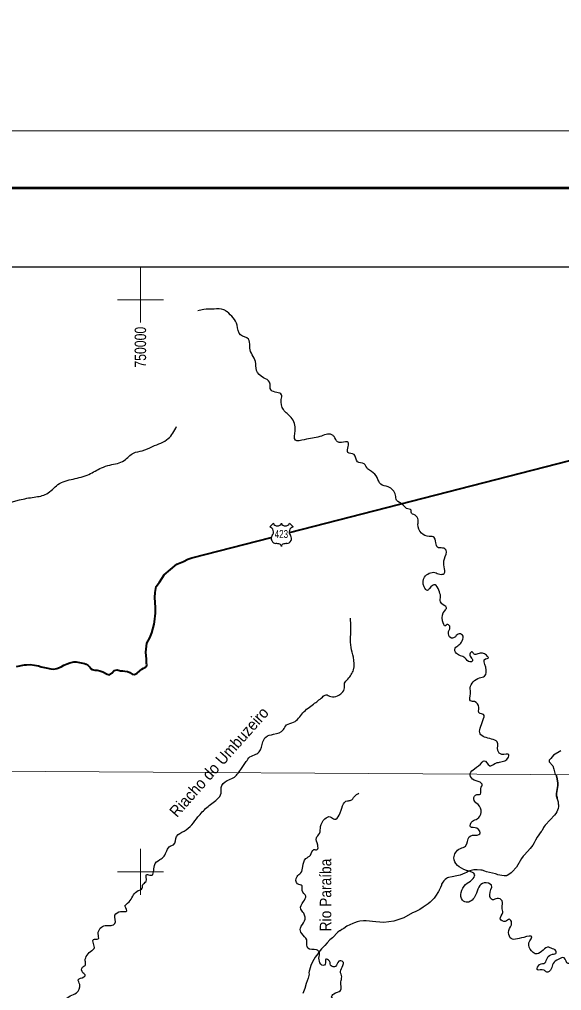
# Model space of a CAD drawing. Extents: x -1643653 to 4543381, y 1624270 to 13878484.
# Drawn here: x 744711 to 768390, y 8994810 to 9037250 of the extents above; entities that cross this region are included whole.
import ezdxf
from ezdxf.enums import TextEntityAlignment as Align

# ---------------------------------------------------------------- set-up
doc = ezdxf.new("R2010")
doc.units = 0
doc.header["$LTSCALE"] = 200
for name, color, linetype, lineweight in [('1', 7, 'Continuous', 13), ('12', 7, 'Continuous', 25), ('2', 7, 'Continuous', 13), ('24', 7, 'Continuous', 25), ('3', 7, 'Continuous', 13), ('48', 7, 'Continuous', 25), ('60', 7, 'Continuous', 13)]:
    doc.layers.add(name, color=color, linetype=linetype, lineweight=lineweight)
doc.layers.add('47', color=7, linetype='Continuous')
doc.layers.add('49', color=7, linetype='Continuous')

msp = doc.modelspace()

# ---------------------------------------------------------------- linework, layer by layer
at = {"layer": '1'}
msp.add_lwpolyline([(565303.2, 9005146.6), (664889.8, 9004806.7), (719872.1, 9004543.9), (790635.8, 9004109)], dxfattribs=at)
at = {"layer": '12', "lineweight": 40}
for points in [[(756511.8, 9014822.1), (770853.3, 9018520.5)], [(744588.3, 9008974.1), (744936.7, 9009040.3), (745017.5, 9009051.7), (745174.4, 9009054.2), (745362.1, 9009031.9), (745539.8, 9008999.3), (745661.9, 9008960.9), (745875.2, 9008913.7), (746083.4, 9008871.6), (746215.3, 9008858.5), (746346.5, 9008885.9), (746532.8, 9008954.5), (746648.2, 9009027.1), (746794.1, 9009095.2), (746910.1, 9009127.3), (747081.4, 9009180.6), (747192.9, 9009177.3), (747553.5, 9009102.2), (747629.9, 9009068.1), (747706.6, 9009018.8), (747757.8, 9008979.1), (747778.7, 9008939), (747809.8, 9008889), (747886.5, 9008834.6), (748008.4, 9008811.3), (748109.7, 9008807.9), (748221.3, 9008789.4), (748358.7, 9008746.1), (748542.5, 9008642.9), (748649.2, 9008614.3), (748744.5, 9008681.5), (748854.1, 9008799.5), (748985.4, 9008821.8), (749127.7, 9008788.7), (749223.9, 9008785.2), (749310.2, 9008771.4), (749427, 9008748), (749528.8, 9008709.2), (749641.3, 9008635.2), (749742.8, 9008621.7), (749848.4, 9008673.9), (749968.4, 9008776.9), (750063.4, 9008854.2), (750133.6, 9008900.8), (750209.1, 9008932.3), (750259.1, 9008978.6), (750278.4, 9009044.6), (750257, 9009120.1), (750254.6, 9009286.8), (750229.7, 9009599.8), (750269.6, 9009989.6), (750407.9, 9010224.2), (750495.8, 9010448), (750590.8, 9010818.6), (750616.3, 9010923.9), (750650.3, 9011304.6), (750651.7, 9011552.3), (750630.2, 9011986.6), (750642.2, 9012199), (750678.7, 9012472.5), (750822.8, 9012661.8), (751035.9, 9012978.6), (751591.1, 9013442.3), (751872.9, 9013558), (752063.8, 9013662.1), (752240.2, 9013720.5), (755713.2, 9014616.1)]]:
    msp.add_lwpolyline(points, dxfattribs=at)
at = {"layer": '12'}
for points in [[(768361.3, 9005288.4), (768042.6, 9005092.8), (767928.2, 9004954.5), (767843.2, 9004882.4), (767849.4, 9004801.6), (768008.9, 9004632.3), (768051.4, 9004491.5), (768105.7, 9004247.7)], [(768205.5, 9003185), (768237.2, 9003053.2), (768247.9, 9002969.3), (768257.9, 9002927.2), (768258.6, 9002850), (768237.4, 9002772.6), (768181.1, 9002618), (768141.5, 9002546.8), (768081.5, 9002469.1), (767888.2, 9002270.9), (767671.5, 9002032.7), (767632.9, 9001985), (767603, 9001938.6), (767539, 9001800), (767506.6, 9001760.3), (767329.8, 9001510.9), (767254.3, 9001382.1), (767198.2, 9001269.3), (767129, 9001161.4), (767018.1, 9001014.7), (766904.4, 9000881.2), (766755.8, 9000733.8), (766708.2, 9000681.1), (766633.6, 9000576.9), (766418.7, 9000208.2), (766388.8, 9000178.9), (766263.9, 9000021.7), (766192.9, 8999953.2), (766084.7, 8999875.3), (766007.8, 8999835.6), (765983.6, 8999830), (765879.6, 8999823.7), (765775.2, 8999839.4), (765607.5, 8999871.7), (765555.4, 8999890.8), (765508.2, 8999913.3), (765368.7, 8999935), (765108.4, 9000001.7), (765037.3, 9000033.7), (764929.2, 9000068.1), (764865.6, 9000077.2), (764701.8, 9000087.3), (764609.4, 9000089.2), (764560.9, 9000086.4), (764385.7, 9000048.8), (764305.3, 9000019.2), (764236.4, 8999973.6), (764167.9, 8999945.2)], [(764167.9, 8999945.2), (763957.2, 8999857.6), (763737.6, 8999802.2), (763677.8, 8999790.8), (763614.3, 8999784.6), (763455.5, 8999753.5), (763409.7, 8999736.7), (763358.6, 8999706.3), (763303, 8999659.8), (763246.2, 8999601.3), (763202.9, 8999548.3), (763148.2, 8999456.9), (763145.7, 8999422.1), (763104.5, 8999317.2), (763050, 8999204.8), (763046.2, 8999185.2), (763032.8, 8999167.4), (763021.1, 8999141.9), (762882.8, 8998932), (762827.3, 8998854.7), (762655.6, 8998678.1), (762558, 8998600.1), (762430.9, 8998509.9), (762345.4, 8998459.7), (762194.8, 8998359.2), (762059.7, 8998283.3), (761993.3, 8998256), (761886.3, 8998202.6)], [(761886.3, 8998202.6), (761506.9, 8997992.3), (761062, 8997844), (760620.6, 8997787.5), (760283.4, 8997811.2), (759862.1, 8997853.6), (759733, 8997853.7), (759573.8, 8997837.7), (759464.3, 8997809.6), (759341.6, 8997765.1), (759267.7, 8997743.8), (759016.5, 8997621), (758874, 8997525.5), (758793.6, 8997482.2), (758719.5, 8997425.9), (758690.4, 8997414.4), (758614.7, 8997355.1), (758390.9, 8997121.4), (758330.5, 8997065.5), (758274.8, 8997023.7), (758146.3, 8996889.4), (758045.1, 8996775.3), (757899.5, 8996626.6), (757793.8, 8996493.2), (757744.4, 8996414.5), (757626.8, 8996265.8), (757504.7, 8996067.5), (757436.7, 8995902.3), (757377.9, 8995697.9), (757364.3, 8995664.2), (757358.4, 8995591.1), (757364.1, 8995525.3), (757322.2, 8995349), (757280.8, 8995228.7), (757237.8, 8995120.5), (757176.2, 8994900.9), (757094.2, 8994681)]]:
    msp.add_lwpolyline(points, dxfattribs=at)
at = {"layer": '12', "lineweight": 35}
msp.add_lwpolyline([(768161.4, 9004249.7), (768202.7, 9004062.2), (768223.2, 9003873), (768221.1, 9003777.4), (768210.4, 9003688.9), (768166.6, 9003423.8), (768167.7, 9003325.6), (768193.2, 9003236.6), (768205.5, 9003185)], dxfattribs=at)
at = {"layer": '2'}
for p, q in [((750000, 9024000), (750000, 9026438.8)), ((749000, 9025000), (751000, 9025000)), ((750000, 8999000), (750000, 9001000)), ((749000, 9000000), (751000, 9000000))]:
    msp.add_line(p, q, dxfattribs=at)
at = {"layer": '24'}
for points in [[(761990.5, 9015588.2), (761820.5, 9015711.9), (761820.5, 9015804.7), (761619.6, 9015882.1), (761449.5, 9016052.2), (761186.7, 9016237.8), (761140.4, 9016454.3), (760815.8, 9016825.6), (760491.2, 9016933.8), (760336.6, 9017227.7), (760089.3, 9017490.7), (759919.2, 9017614.4), (759764.7, 9017830.9), (759471, 9017923.7), (759331.9, 9018233.1), (759053.7, 9018325.9), (759069.1, 9018588.8), (759069.1, 9018758.9), (758775.4, 9018758.9), (758605.4, 9018789.9), (758450.8, 9019021.9), (758358.1, 9019099.2), (757832.5, 9019021.9), (757152.4, 9018882.7), (756766, 9018867.2), (756750.5, 9019269.4), (756580.5, 9019857.1), (756240.4, 9020197.4), (756147.7, 9020645.9), (756163.2, 9020847), (755699.4, 9021048.1), (755637.6, 9021403.8), (755374.8, 9021589.4), (755065.7, 9021914.2), (755019.3, 9022300.9), (754772, 9022888.7), (754772, 9022981.5), (754710.2, 9023275.3), (754370.1, 9023460.9), (754215.5, 9023894), (753782.8, 9024466.3), (753643.6, 9024559.1), (753210.8, 9024590), (752762.6, 9024574.6), (752496.5, 9024513.5)], [(732283.5, 9008972.5), (732567.2, 9009114.5), (732546.9, 9009438.9), (732405.1, 9009702.6), (732486.1, 9010392.1), (732567.2, 9010615.2), (732668.5, 9010797.7), (732668.5, 9011000.5), (732465.9, 9011122.2), (732364.5, 9011446.6), (732344.3, 9011771.1), (732242.9, 9012115.9), (732445.6, 9012460.6), (732729.3, 9012643.2), (732769.9, 9013008.2), (732911.7, 9013292.1), (733296.8, 9013332.7), (733459, 9013150.2), (733803.5, 9012947.4), (734148, 9012967.6), (734472.3, 9012967.6), (734695.2, 9013190.7), (734918.2, 9013353), (735039.8, 9013373.2), (735262.7, 9013170.4), (735708.6, 9013353), (736195, 9013535.5), (736620.6, 9013860), (737127.3, 9014143.9), (737188.1, 9014164.2), (737532.6, 9014894.2), (738525.7, 9015239), (738870.3, 9015522.9), (739133.7, 9015543.2), (739275.6, 9015685.2), (739376.9, 9015705.4), (739437.8, 9015644.6), (739620.2, 9015827.1), (739802.6, 9016151.6), (740248.4, 9016476.1), (740613.2, 9016253), (741038.8, 9016029.9), (741261.8, 9015969.1), (741444.2, 9015725.7), (741768.5, 9015522.9), (742113, 9015340.4), (742477.8, 9015279.6), (742964.2, 9015502.6), (743531.7, 9015806.8), (744707.2, 9016253), (745355.7, 9016374.7), (745902.9, 9016516.6), (746389.3, 9016922.2), (747058.2, 9017165.6), (747747.2, 9017368.4), (748294.5, 9017652.3), (748659.3, 9017774), (749287.5, 9017976.8), (749692.9, 9018301.3), (750078, 9018402.7), (750523.8, 9018585.2), (751212.9, 9018930), (751577.7, 9019457.2)], [(764711, 9001606), (764819.2, 9001652.4), (764695.5, 9001899.9), (764417.3, 9001961.7), (764494.6, 9002209.2), (764711, 9002317.5), (764881, 9002595.9), (764741.9, 9002936.2), (764571.9, 9003121.8), (764633.7, 9003353.8), (764850.1, 9003400.2), (764865.6, 9003663.1), (764927.4, 9003802.3), (764834.7, 9003910.6), (764494.6, 9004049.8), (764401.8, 9004297.2), (764587.3, 9004498.3), (764927.4, 9004792.2), (765004.7, 9004854.1), (765252, 9004637.5), (765468.4, 9004730.3), (765684.8, 9004792.2), (766071.2, 9005008.7), (766086.7, 9005117), (765777.5, 9005132.5), (765607.5, 9005302.6), (765576.6, 9005673.8), (765329.3, 9005797.6), (764834.7, 9006029.6), (764958.3, 9006617.3), (764973.8, 9006880.2), (764803.7, 9006926.7), (764772.8, 9007174.1), (764587.3, 9007437.1), (764417.3, 9007468), (764417.3, 9007777.3), (764401.8, 9008040.3), (764803.7, 9008473.3), (765020.1, 9008550.7), (765082, 9008937.4), (765066.5, 9009308.6), (765190.2, 9009339.5), (765112.9, 9009463.2), (764942.8, 9009556), (764726.5, 9009525.1), (764571.9, 9009509.6), (764479.1, 9009617.9), (764386.4, 9009509.6), (764463.7, 9009339.5), (764494.6, 9009215.8), (764386.4, 9009169.4), (764170, 9009355), (763799, 9009540.6), (763737.2, 9009772.6), (763907.2, 9009911.8), (764046.3, 9010097.4), (764061.8, 9010344.9), (763876.3, 9010391.3), (763706.3, 9010236.6), (763551.7, 9010221.1), (763459, 9010499.5), (763505.3, 9010731.5), (763397.1, 9010808.9), (763319.8, 9010747), (763196.2, 9010963.6), (763288.9, 9011412.1), (763366.2, 9011535.8), (763258, 9011644.1), (763103.4, 9011798.8), (763103.4, 9012030.8), (763026.2, 9012309.2), (762871.6, 9012541.2), (762624.3, 9012386.5), (762531.5, 9012293.7), (762392.4, 9012448.4), (762407.9, 9012881.5), (762856.1, 9013082.5), (763072.5, 9013005.2), (763258, 9013036.1), (763258, 9013330), (763273.5, 9013670.3), (763350.8, 9014057), (763196.2, 9014149.8), (762964.3, 9014180.7), (762902.5, 9014381.8), (762778.8, 9014644.7), (762608.8, 9014660.2), (762268.8, 9014799.4), (762114.2, 9015186.1), (762129.6, 9015387.1), (761990.5, 9015588.2)], [(749307.8, 8998508), (749551, 8998751.4), (749895.6, 8999177.3), (750078, 8999278.7), (750098.2, 8999440.9), (750240.1, 8999582.9), (750260.4, 8999887.1), (750463.1, 8999846.5), (750604.9, 9000272.4), (750848.1, 9000536), (751030.5, 9000678), (751294, 9001124.1), (751435.9, 9001185), (751577.7, 9001550), (751902, 9001773.1), (752510, 9002401.8), (752895.1, 9002807.4), (753341, 9003172.4), (753523.4, 9003436.1), (753523.4, 9003679.4), (753786.8, 9003983.6), (754050.3, 9004105.3), (754374.6, 9004470.3), (754617.8, 9004815.1), (754779.9, 9005017.9), (755043.4, 9005139.6), (755185.3, 9005241), (755347.4, 9005687.1), (755469, 9005889.9), (755813.6, 9006011.6), (756239.2, 9006214.4), (756381, 9006417.2), (756685, 9006538.9), (757090.4, 9006944.5), (757556.5, 9007329.8), (757941.6, 9007634), (758103.7, 9007735.4), (758306.4, 9007654.3), (758610.4, 9007694.8), (758792.8, 9007816.5), (758914.4, 9008039.6), (758914.4, 9008242.4), (759056.3, 9008424.9), (759299.5, 9008830.5), (759299.5, 9009378.1), (759198.1, 9009804), (759177.9, 9010270.4), (759177.9, 9011081.6)], [(758879.2, 8993619.3), (758566.2, 8993840.3), (758621.5, 8994153.5), (758658.3, 8994300.8), (758345.4, 8994521.8), (758437.4, 8994669.2), (758731.9, 8994816.6), (758750.3, 8995184.9), (758787.1, 8995406), (758731.9, 8995645.4), (758842.3, 8995903.3), (758842.3, 8996069), (758658.3, 8996087.5), (758511, 8995866.4), (758327, 8995884.8), (758253.3, 8996087.5), (758087.7, 8996179.5), (758069.2, 8995958.5), (757977.2, 8995903.3), (757811.6, 8996087.5), (757811.6, 8996363.7), (757811.6, 8996492.7), (757682.7, 8996584.8), (757314.6, 8996658.4), (757259.3, 8996842.6), (757259.3, 8997026.8), (757038.5, 8997303.1), (756983.2, 8997542.5), (757167.3, 8997855.7), (757130.5, 8998187.2), (757001.6, 8998371.4), (757112.1, 8998702.9), (757222.5, 8998942.4), (757056.9, 8999181.8), (757056.9, 8999384.4), (756854.4, 8999476.5), (756836, 8999789.6), (757001.6, 8999955.4), (757093.7, 9000231.7), (757222.5, 9000581.7), (757425, 9000729), (757572.3, 9000968.5), (757719.5, 9000968.5), (757737.9, 9001171.1), (757682.7, 9001484.2), (757811.6, 9001668.4), (757866.8, 9001981.5), (758050.8, 9002313), (758290.1, 9002405.1), (758474.2, 9002294.6), (758676.7, 9002478.8), (759044.8, 9003105), (759192.1, 9003123.5), (759339.3, 9003289.2), (759541.8, 9003436.6)], [(771454.5, 8992786.6), (771363.4, 8992894.2), (771259, 8992936.7), (771154.7, 8992956), (771112.2, 8992994.7), (771127.6, 8993052.7), (771104.5, 8993091.4), (771004, 8993114.6), (770984.7, 8993219), (771054.2, 8993269.2), (771081.3, 8993323.4), (770961.5, 8993435.5), (770876.5, 8993423.9), (770745.1, 8993211.2), (770443.7, 8993172.6), (770227.3, 8993114.6), (770072.7, 8993110.7), (769817.6, 8993157.1), (769694, 8993307.9), (769655.3, 8993400.7), (769477.6, 8993485.8), (769338.5, 8993640.5), (769404.2, 8993733.3), (769520.1, 8993806.7), (769601.2, 8993895.7), (769833.1, 8993922.7), (770026.3, 8993980.7), (770053.4, 8994139.3), (770026.3, 8994270.7), (769918.1, 8994514.3), (769875.6, 8994672.9), (769914.3, 8995094.4), (769910.4, 8995237.4), (769910.4, 8995419.2), (769879.5, 8995477.2), (769829.2, 8995523.6), (769713.3, 8995519.7), (769655.3, 8995566.1), (769425.4, 8995635.7), (769162.7, 8995774.9), (769023.6, 8995991.4), (768760.8, 8996006.9), (768683.5, 8995991.4), (768498, 8996238.9), (768266.2, 8996177), (768018.8, 8995991.4), (767941.5, 8995759.4), (767740.6, 8995620.2), (767632.4, 8995697.6), (767323.3, 8995728.5), (767431.5, 8995945), (767663.3, 8996022.4), (767771.5, 8996238.9), (767987.9, 8996393.6), (768157.9, 8996455.5), (768142.5, 8996548.2), (767941.5, 8996656.5), (767833.3, 8996702.9), (767323.3, 8996409.1), (767014.1, 8996625.6), (766998.7, 8996981.3), (767091.4, 8997151.5), (766735.9, 8997136), (766148.5, 8997120.5), (766086.7, 8997429.9), (766210.3, 8997770.2), (766117.6, 8997924.8), (765932.1, 8997832), (765715.7, 8997940.3), (765823.9, 8998218.7), (765793, 8998435.2), (765793, 8998729.1), (765576.6, 8998837.4), (765375.7, 8998775.5), (765252, 8998992.1), (765329.3, 8999409.7), (765004.7, 8999517.9), (764772.8, 8999332.3), (764633.7, 8998976.6), (764278.2, 8998667.2), (764061.8, 8998760), (764200.9, 8999440.6), (764479.1, 8999657.1), (764602.8, 8999873.7), (764231.8, 9000059.3), (763690.8, 9000616.1), (763752.6, 9000832.6), (763969, 9001018.2), (764200.9, 9001126.5), (764355.5, 9001528.7), (764711, 9001606)], [(733215.8, 8989848.5), (733722.5, 8989807.9), (733844.1, 8989807.9), (733965.7, 8989889), (734168.3, 8989909.3), (734431.8, 8989970.2), (734634.5, 8989868.8), (734898, 8989524), (735100.6, 8989361.8), (735404.6, 8989402.3), (735668.1, 8989280.6), (735911.3, 8989037.3), (735931.6, 8988895.3), (736073.4, 8988935.9), (736276.1, 8989017), (736499, 8988854.8), (736478.8, 8988510), (736600.4, 8988408.6), (736478.8, 8988307.2), (736418, 8988226.1), (736600.4, 8988084.1), (736823.3, 8987556.8), (736985.5, 8987394.6), (737046.2, 8987333.8), (737269.2, 8987374.3), (737431.3, 8987475.7), (737897.5, 8987658.2), (738181.2, 8987861), (738465, 8988043.6), (738647.3, 8988043.6), (738687.9, 8988286.9), (738991.9, 8988510), (739275.6, 8988570.8), (739579.6, 8988530.3), (739579.6, 8988895.3), (739741.8, 8989260.4), (740025.5, 8989645.7), (740309.2, 8989828.2), (740633.5, 8989787.6), (740876.7, 8989868.8), (741018.6, 8989909.3), (741180.7, 8990254.1), (741322.6, 8990538), (741565.8, 8990740.8), (741930.6, 8990538), (742295.4, 8990923.3), (742396.8, 8991045), (742599.4, 8991045), (742862.9, 8991389.8), (743166.9, 8991795.3), (743450.7, 8991977.9), (743754.7, 8992424), (743957.3, 8992748.5), (744200.5, 8992829.6), (744322.1, 8992748.5), (744403.2, 8992931), (744261.3, 8993194.7), (744261.3, 8993539.4), (744464, 8993681.4), (744768, 8993803.1), (744950.4, 8994127.6), (745173.3, 8994289.8), (745416.6, 8994289.8), (745781.4, 8994127.6), (746125.9, 8994066.7), (746429.9, 8994269.5), (746571.8, 8994188.4), (746693.4, 8994370.9), (747200.1, 8994715.7), (747341.9, 8995080.7), (747281.1, 8995283.5), (747524.3, 8995405.2), (747585.1, 8995466), (747483.8, 8995587.7), (747463.5, 8995831.1), (747585.1, 8995912.2), (747585.1, 8996115), (747666.2, 8996358.3), (747868.9, 8996561.1), (747970.2, 8996642.3), (747949.9, 8997047.9), (748152.6, 8997068.1), (748152.6, 8997291.2), (748456.6, 8997656.3), (748720.1, 8997656.3), (748882.2, 8997737.4), (748882.2, 8998102.4), (749125.4, 8998264.7), (749307.8, 8998264.7), (749368.6, 8998264.7), (749307.8, 8998508)]]:
    msp.add_spline(points, degree=3, dxfattribs=at)
at = {"layer": '3'}
msp.add_lwpolyline([(842807.3, 9032387.8), (842807.3, 8883887.8), (553961.7, 8883887.8), (553961.7, 9032387.8)], close=True, dxfattribs=at)
at = {"layer": '3', "lineweight": 53}
msp.add_lwpolyline([(840307.3, 9029887.8), (840307.3, 8886387.8), (560211.7, 8886387.8), (560211.7, 9029887.8)], close=True, dxfattribs=at)
at = {"layer": '3', "lineweight": 25}
msp.add_lwpolyline([(563033.9, 9026438.8), (793061.1, 9026438.8), (793495.6, 8889836.8), (563468.3, 8889836.8)], close=True, dxfattribs=at)
at = {"layer": '48'}
for p, q in [((755641.3, 9015073.1), (755801.2, 9015233)), ((756500.5, 9015233), (756660.5, 9015073.1))]:
    msp.add_line(p, q, dxfattribs=at)
for centre, radius, start, end in [((755579.2, 9014851.3), 230.3, 317.5721, 74.36886), ((755976.1, 9015300), 187.2, 200.95927, 339.04073), ((756325.7, 9015300), 187.2, 200.95927, 339.04073), ((756722.5, 9014851.3), 230.3, 105.62774, 222.4279), ((755932.7, 9014566.1), 224.7, 144.73733, 264.65778), ((756369, 9014566.1), 224.7, 275.34222, 35.26267), ((755910.8, 9013752.7), 589.7, 72.89371, 89.90057), ((756056.5, 9014226), 94.4, 357.69345, 72.92955), ((756245.2, 9014226), 94.4, 107.07045, 182.30655), ((756391, 9013752.7), 589.7, 90.09943, 107.10629)]:
    msp.add_arc(centre, radius, start, end, dxfattribs=at)
at = {"layer": '60', "lineweight": 25}
msp.add_spline([(814781, 9009175.5), (814787.2, 9009173.4), (814796.9, 9009173.4), (814799.4, 9009172.4), (814805.1, 9009174.5), (814805.6, 9009176.5), (814811.7, 9009179.5), (814811.7, 9009179.5), (814801.5, 9009181), (814790.7, 9009181.5), (814784.1, 9009183.1), (814777.4, 9009185.1), (814778.4, 9009175.5)], degree=3, dxfattribs=at)

# ---------------------------------------------------------------- texts
at = {"layer": '47', "width": 0.8}
msp.add_text('750000', height=500, rotation=90, dxfattribs=at).set_placement((750242.8, 9022925.4), align=Align.CENTER)
at = {"layer": '48', "width": 0.75}
msp.add_text('423', height=350, dxfattribs=at).set_placement((756153.2, 9014585.3), align=Align.CENTER)
at = {"layer": '49'}
for s, rotation, width, p in [('Riacho do Umbuzeiro', 48.511, 0.95, (753613.9, 9004632.7)), ('Rio Paraíba', 90, 0.9, (758330.8, 8998985.6))]:
    msp.add_text(s, height=500, rotation=rotation, dxfattribs=dict(at, width=width)).set_placement(p, align=Align.CENTER)

doc.saveas('drawing.dxf')
